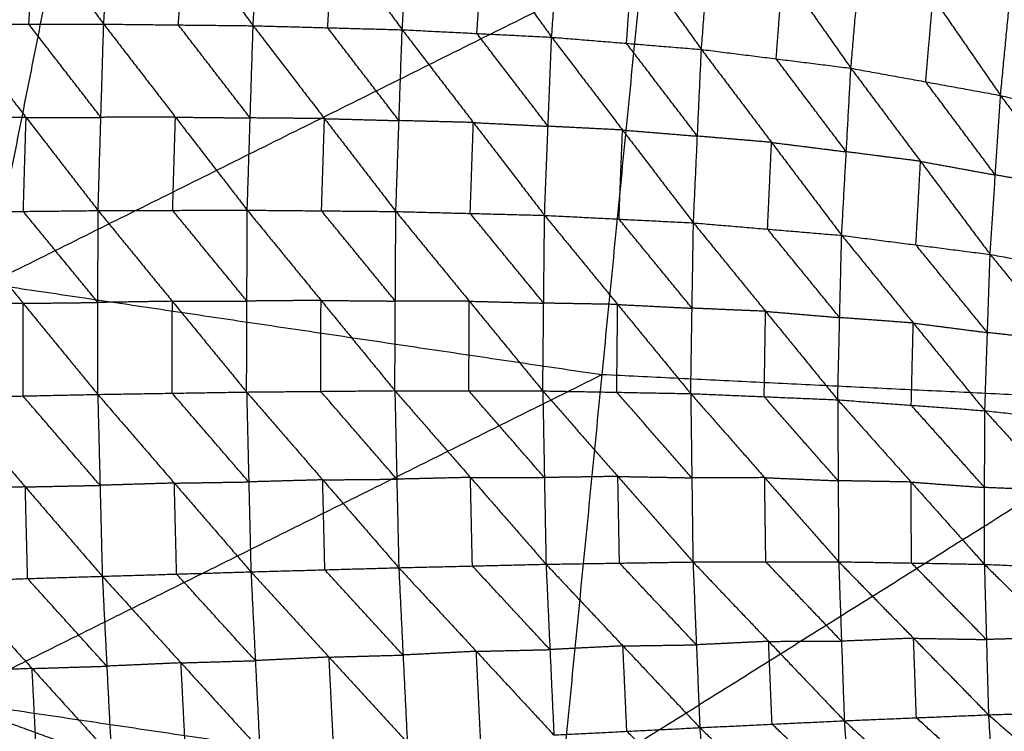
# Model space of a CAD drawing. Header units: millimetres. Extents: x -106 to 110, y -96 to 120.
# Tile 439 of 656: x -12.26 to -4.47, y -87.03 to -81.41. Entities that reach past the tile are written whole.
import ezdxf

# ---------------------------------------------------------------- set-up
doc = ezdxf.new("R2010")
doc.units = ezdxf.units.MM
doc.header["$MEASUREMENT"] = 0
doc.layers.add('Default', color=7, linetype='Continuous', true_color=0x000000)

msp = doc.modelspace()

# ---------------------------------------------------------------- linework, layer by layer
at = {"layer": 'Default'}
for points in [[(-12.6907, -79.9487, 4.2124), (-12.1422, -80.6949, 4.1535), (-11.5937, -81.441, 4.0946)], [(-11.5937, -81.441, 4.0946), (-11.5504, -80.6994, 4.1338), (-11.5071, -79.9577, 4.173)], [(-11.5071, -79.9577, 4.173), (-10.9596, -80.7057, 4.1263), (-10.4121, -81.4536, 4.0795)], [(-10.4121, -81.4536, 4.0795), (-10.3673, -80.7197, 4.1178), (-10.3226, -79.9858, 4.1562)], [(-10.3226, -79.9858, 4.1562), (-9.7782, -80.7356, 4.1243), (-9.2338, -81.4853, 4.0924)], [(-9.2338, -81.4853, 4.0924), (-9.1874, -80.7618, 4.1289), (-9.141, -80.0383, 4.1653)], [(-9.141, -80.0383, 4.1653), (-8.5965, -80.7913, 4.1511), (-8.052, -81.5443, 4.1369)], [(-8.052, -81.5443, 4.1369), (-8.0025, -80.8348, 4.1706), (-7.953, -80.1253, 4.2042)], [(-7.953, -80.1253, 4.2042), (-7.4104, -80.8833, 4.2107), (-6.8678, -81.6413, 4.2173)], [(-11.8578, -80.2471, 9.1165), (-12.1807, -81.8707, 9.8417), (-12.5037, -83.4942, 10.5669)], [(-6.8678, -81.6413, 4.2173), (-6.8149, -80.9503, 4.2475), (-6.762, -80.2594, 4.2777)], [(-6.762, -80.2594, 4.2777), (-6.224, -81.0246, 4.3079), (-5.686, -81.7898, 4.3381)], [(-5.686, -81.7898, 4.3381), (-5.6285, -81.1234, 4.3649), (-5.5709, -80.4569, 4.3917)], [(-5.5709, -80.4569, 4.3917), (-5.037, -81.231, 4.4491), (-4.5031, -82.0051, 4.5064)], [(-12.1851, -81.4421, 4.1145), (-12.1636, -81.0685, 4.134), (-12.1422, -80.6949, 4.1535)], [(-11.0029, -81.4473, 4.087), (-10.9812, -81.0765, 4.1066), (-10.9596, -80.7057, 4.1263)], [(-9.8229, -81.4695, 4.0859), (-9.8005, -81.1025, 4.1051), (-9.7782, -80.7356, 4.1243)], [(-8.6429, -81.5148, 4.1147), (-8.6197, -81.1531, 4.1329), (-8.5965, -80.7913, 4.1511)], [(-4.5031, -82.0051, 4.5064), (-4.4417, -81.3707, 4.5302), (-4.3802, -80.7362, 4.5541)], [(-17.6792, -86.0695, 12.0172), (-12.5037, -83.4942, 10.5669), (-7.3282, -80.919, 9.1165)], [(-7.9772, -87.5087, 12.0172), (-7.6527, -84.2138, 10.5669), (-7.3282, -80.919, 9.1165)], [(-7.4599, -81.5928, 4.1771), (-7.4351, -81.238, 4.1939), (-7.4104, -80.8833, 4.2107)], [(-6.2769, -81.7155, 4.2777), (-6.2504, -81.3701, 4.2928), (-6.224, -81.0246, 4.3079)], [(-5.0945, -81.8975, 4.4223), (-5.0658, -81.5643, 4.4357), (-5.037, -81.231, 4.4491)], [(-7.9772, -87.5087, 12.0172), (-3.079, -84.4385, 10.5669), (1.8192, -81.3684, 9.1165)], [(-12.7764, -81.4432, 4.1344), (-12.1851, -81.4421, 4.1145), (-11.5937, -81.441, 4.0946)], [(-12.7764, -81.4432, 4.1344), (-12.2072, -82.1794, 4.1994), (-11.6379, -82.9155, 4.2643)], [(-11.6158, -82.1783, 4.1794), (-11.9004, -81.8102, 4.147), (-12.1851, -81.4421, 4.1145)], [(-11.6379, -82.9155, 4.2643), (-11.6158, -82.1783, 4.1794), (-11.5937, -81.441, 4.0946)], [(-11.5937, -81.441, 4.0946), (-11.0263, -82.1767, 4.1701), (-10.4588, -82.9124, 4.2457)], [(-11.5937, -81.441, 4.0946), (-11.0029, -81.4473, 4.087), (-10.4121, -81.4536, 4.0795)], [(-10.4354, -82.183, 4.1626), (-10.7192, -81.8152, 4.1248), (-11.0029, -81.4473, 4.087)], [(-10.4588, -82.9124, 4.2457), (-10.4354, -82.183, 4.1626), (-10.4121, -81.4536, 4.0795)], [(-10.4121, -81.4536, 4.0795), (-9.8479, -82.1883, 4.1677), (-9.2837, -82.923, 4.2559)], [(-10.4121, -81.4536, 4.0795), (-9.8229, -81.4695, 4.0859), (-9.2338, -81.4853, 4.0924)], [(-9.2587, -82.2042, 4.1742), (-9.5408, -81.8368, 4.13), (-9.8229, -81.4695, 4.0859)], [(-9.2837, -82.923, 4.2559), (-9.2587, -82.2042, 4.1742), (-9.2338, -81.4853, 4.0924)], [(-9.2338, -81.4853, 4.0924), (-8.6709, -82.2194, 4.1953), (-8.108, -82.9535, 4.2983)], [(-9.2338, -81.4853, 4.0924), (-8.6429, -81.5148, 4.1147), (-8.052, -81.5443, 4.1369)], [(-8.08, -82.2489, 4.2176), (-8.3614, -81.8819, 4.1661), (-8.6429, -81.5148, 4.1147)], [(-8.108, -82.9535, 4.2983), (-8.08, -82.2489, 4.2176), (-8.052, -81.5443, 4.1369)], [(-8.052, -81.5443, 4.1369), (-7.4915, -82.2786, 4.2565), (-6.9309, -83.0129, 4.3761)], [(-8.052, -81.5443, 4.1369), (-7.4599, -81.5928, 4.1771), (-6.8678, -81.6413, 4.2173)], [(-6.8994, -82.3271, 4.2967), (-7.1796, -81.9599, 4.2369), (-7.4599, -81.5928, 4.1771)], [(-6.9309, -83.0129, 4.3761), (-6.8994, -82.3271, 4.2967), (-6.8678, -81.6413, 4.2173)], [(-6.8678, -81.6413, 4.2173), (-6.3133, -82.3766, 4.3553), (-5.7588, -83.1119, 4.4933)], [(-6.8678, -81.6413, 4.2173), (-6.2769, -81.7155, 4.2777), (-5.686, -81.7898, 4.3381)], [(-5.7224, -82.4509, 4.4157), (-5.9996, -82.0832, 4.3467), (-6.2769, -81.7155, 4.2777)], [(-5.7588, -83.1119, 4.4933), (-5.7224, -82.4509, 4.4157), (-5.686, -81.7898, 4.3381)], [(-5.686, -81.7898, 4.3381), (-5.1355, -82.5263, 4.4968), (-4.5851, -83.2628, 4.6555)], [(-5.686, -81.7898, 4.3381), (-5.0945, -81.8975, 4.4223), (-4.5031, -82.0051, 4.5064)], [(-4.5441, -82.634, 4.581), (-4.8193, -82.2657, 4.5016), (-5.0945, -81.8975, 4.4223)], [(-4.5851, -83.2628, 4.6555), (-4.5441, -82.634, 4.581), (-4.5031, -82.0051, 4.5064)], [(-4.5031, -82.0051, 4.5064), (-3.959, -82.7385, 4.6862), (-3.415, -83.4719, 4.8659)], [(-4.5031, -82.0051, 4.5064), (-3.9151, -82.1493, 4.6159), (-3.3272, -82.2935, 4.7255)], [(-12.2072, -82.1794, 4.1994), (-12.5027, -82.1828, 4.2105), (-12.7982, -82.1862, 4.2216)], [(-12.229, -82.9223, 4.2865), (-12.2181, -82.5509, 4.2429), (-12.2072, -82.1794, 4.1994)], [(-12.2072, -82.1794, 4.1994), (-11.9115, -82.1788, 4.1894), (-11.6158, -82.1783, 4.1794)], [(-11.0263, -82.1767, 4.1701), (-11.321, -82.1775, 4.1748), (-11.6158, -82.1783, 4.1794)], [(-11.0484, -82.914, 4.255), (-11.0373, -82.5453, 4.2126), (-11.0263, -82.1767, 4.1701)], [(-11.0263, -82.1767, 4.1701), (-10.7308, -82.1799, 4.1663), (-10.4354, -82.183, 4.1626)], [(-9.8479, -82.1883, 4.1677), (-10.1417, -82.1857, 4.1651), (-10.4354, -82.183, 4.1626)], [(-9.8713, -82.9177, 4.2508), (-9.8596, -82.553, 4.2093), (-9.8479, -82.1883, 4.1677)], [(-9.8479, -82.1883, 4.1677), (-9.5533, -82.1962, 4.1709), (-9.2587, -82.2042, 4.1742)], [(-8.6709, -82.2194, 4.1953), (-8.9648, -82.2118, 4.1848), (-9.2587, -82.2042, 4.1742)], [(-8.6958, -82.9383, 4.2771), (-8.6833, -82.5789, 4.2362), (-8.6709, -82.2194, 4.1953)], [(-8.6709, -82.2194, 4.1953), (-8.3754, -82.2342, 4.2065), (-8.08, -82.2489, 4.2176)], [(-7.4915, -82.2786, 4.2565), (-7.7857, -82.2638, 4.2371), (-8.08, -82.2489, 4.2176)], [(-7.5194, -82.9832, 4.3372), (-7.5055, -82.6309, 4.2969), (-7.4915, -82.2786, 4.2565)], [(-7.4915, -82.2786, 4.2565), (-7.1954, -82.3028, 4.2766), (-6.8994, -82.3271, 4.2967)], [(-6.3133, -82.3766, 4.3553), (-6.6063, -82.3518, 4.326), (-6.8994, -82.3271, 4.2967)], [(-6.3449, -83.0624, 4.4347), (-6.3291, -82.7195, 4.395), (-6.3133, -82.3766, 4.3553)], [(-6.3133, -82.3766, 4.3553), (-6.0179, -82.4137, 4.3855), (-5.7224, -82.4509, 4.4157)], [(-5.1355, -82.5263, 4.4968), (-5.429, -82.4886, 4.4562), (-5.7224, -82.4509, 4.4157)], [(-5.1719, -83.1873, 4.5744), (-5.1537, -82.8568, 4.5356), (-5.1355, -82.5263, 4.4968)], [(-5.1355, -82.5263, 4.4968), (-4.8398, -82.5801, 4.5389), (-4.5441, -82.634, 4.581)], [(-3.959, -82.7385, 4.6862), (-4.2516, -82.6862, 4.6336), (-4.5441, -82.634, 4.581)], [(-12.82, -82.9291, 4.3087), (-12.229, -82.9223, 4.2865), (-11.6379, -82.9155, 4.2643)], [(-12.82, -82.9291, 4.3087), (-12.2303, -83.6494, 4.4874), (-11.6406, -84.3697, 4.666)], [(-11.6393, -83.6426, 4.4652), (-11.9341, -83.2825, 4.3758), (-12.229, -82.9223, 4.2865)], [(-11.6406, -84.3697, 4.666), (-11.6393, -83.6426, 4.4652), (-11.6379, -82.9155, 4.2643)], [(-11.6379, -82.9155, 4.2643), (-11.0484, -82.914, 4.255), (-10.4588, -82.9124, 4.2457)], [(-11.6379, -82.9155, 4.2643), (-11.0508, -83.6332, 4.452), (-10.4637, -84.3508, 4.6397)], [(-10.4613, -83.6316, 4.4427), (-10.7548, -83.2728, 4.3488), (-11.0484, -82.914, 4.255)], [(-10.4637, -84.3508, 4.6397), (-10.4613, -83.6316, 4.4427), (-10.4588, -82.9124, 4.2457)], [(-10.4588, -82.9124, 4.2457), (-9.8753, -83.6263, 4.4438), (-9.2917, -84.3402, 4.6419)], [(-10.4588, -82.9124, 4.2457), (-9.8713, -82.9177, 4.2508), (-9.2837, -82.923, 4.2559)], [(-9.2877, -83.6316, 4.4489), (-9.5795, -83.2747, 4.3499), (-9.8713, -82.9177, 4.2508)], [(-9.2917, -84.3402, 4.6419), (-9.2877, -83.6316, 4.4489), (-9.2837, -82.923, 4.2559)], [(-9.2837, -82.923, 4.2559), (-8.7028, -83.6325, 4.4656), (-8.1219, -84.3421, 4.6752)], [(-9.2837, -82.923, 4.2559), (-8.6958, -82.9383, 4.2771), (-8.108, -82.9535, 4.2983)], [(-8.1149, -83.6478, 4.4867), (-8.4054, -83.293, 4.3819), (-8.6958, -82.9383, 4.2771)], [(-8.1219, -84.3421, 4.6752), (-8.1149, -83.6478, 4.4867), (-8.108, -82.9535, 4.2983)], [(-8.108, -82.9535, 4.2983), (-7.5302, -83.6585, 4.5203), (-6.9525, -84.3634, 4.7423)], [(-8.108, -82.9535, 4.2983), (-7.5194, -82.9832, 4.3372), (-6.9309, -83.0129, 4.3761)], [(-6.9417, -83.6881, 4.5592), (-7.2306, -83.3357, 4.4482), (-7.5194, -82.9832, 4.3372)], [(-6.9525, -84.3634, 4.7423), (-6.9417, -83.6881, 4.5592), (-6.9309, -83.0129, 4.3761)], [(-6.9309, -83.0129, 4.3761), (-6.3607, -83.7127, 4.6111), (-5.7904, -84.4125, 4.8461)], [(-6.9309, -83.0129, 4.3761), (-6.3449, -83.0624, 4.4347), (-5.7588, -83.1119, 4.4933)], [(-5.7746, -83.7622, 4.6697), (-6.0597, -83.4123, 4.5522), (-6.3449, -83.0624, 4.4347)], [(-5.7904, -84.4125, 4.8461), (-5.7746, -83.7622, 4.6697), (-5.7588, -83.1119, 4.4933)], [(-5.7588, -83.1119, 4.4933), (-5.1929, -83.8052, 4.7422), (-4.627, -84.4986, 4.9911)], [(-5.7588, -83.1119, 4.4933), (-5.1719, -83.1873, 4.5744), (-4.5851, -83.2628, 4.6555)], [(-4.606, -83.8807, 4.8233), (-4.889, -83.534, 4.6988), (-5.1719, -83.1873, 4.5744)], [(-4.627, -84.4986, 4.9911), (-4.606, -83.8807, 4.8233), (-4.5851, -83.2628, 4.6555)], [(-4.5851, -83.2628, 4.6555), (-4.0252, -83.9454, 4.918), (-3.4654, -84.6281, 5.1805)], [(-4.5851, -83.2628, 4.6555), (-4, -83.3673, 4.7607), (-3.415, -83.4719, 4.8659)], [(-12.5037, -83.4942, 10.5669), (-10.0782, -83.854, 10.5669), (-7.6527, -84.2138, 10.5669)], [(-12.2303, -83.6494, 4.4874), (-12.5257, -83.6556, 4.5003), (-12.821, -83.6618, 4.5133)], [(-12.2313, -84.3821, 4.692), (-12.2308, -84.0158, 4.5897), (-12.2303, -83.6494, 4.4874)], [(-12.2303, -83.6494, 4.4874), (-11.9348, -83.646, 4.4763), (-11.6393, -83.6426, 4.4652)], [(-11.0508, -83.6332, 4.452), (-11.345, -83.6379, 4.4586), (-11.6393, -83.6426, 4.4652)], [(-11.0521, -84.3602, 4.6529), (-11.0515, -83.9967, 4.5524), (-11.0508, -83.6332, 4.452)], [(-11.0508, -83.6332, 4.452), (-10.756, -83.6324, 4.4473), (-10.4613, -83.6316, 4.4427)], [(-9.8753, -83.6263, 4.4438), (-10.1683, -83.629, 4.4432), (-10.4613, -83.6316, 4.4427)], [(-9.8777, -84.3455, 4.6408), (-9.8765, -83.9859, 4.5423), (-9.8753, -83.6263, 4.4438)], [(-9.8753, -83.6263, 4.4438), (-9.5815, -83.629, 4.4463), (-9.2877, -83.6316, 4.4489)], [(-8.7028, -83.6325, 4.4656), (-8.9953, -83.6321, 4.4572), (-9.2877, -83.6316, 4.4489)], [(-8.7068, -84.3411, 4.6585), (-8.7048, -83.9868, 4.562), (-8.7028, -83.6325, 4.4656)], [(-8.7028, -83.6325, 4.4656), (-8.4089, -83.6402, 4.4761), (-8.1149, -83.6478, 4.4867)], [(-7.5302, -83.6585, 4.5203), (-7.8226, -83.6531, 4.5035), (-8.1149, -83.6478, 4.4867)], [(-7.5372, -84.3527, 4.7088), (-7.5337, -84.0056, 4.6145), (-7.5302, -83.6585, 4.5203)], [(-7.5302, -83.6585, 4.5203), (-7.236, -83.6733, 4.5398), (-6.9417, -83.6881, 4.5592)], [(-6.3607, -83.7127, 4.6111), (-6.6512, -83.7004, 4.5852), (-6.9417, -83.6881, 4.5592)], [(-6.3714, -84.3879, 4.7942), (-6.366, -84.0503, 4.7026), (-6.3607, -83.7127, 4.6111)], [(-6.3607, -83.7127, 4.6111), (-6.0676, -83.7374, 4.6404), (-5.7746, -83.7622, 4.6697)], [(-5.1929, -83.8052, 4.7422), (-5.4838, -83.7837, 4.7059), (-5.7746, -83.7622, 4.6697)], [(-5.2087, -84.4555, 4.9186), (-5.2008, -84.1304, 4.8304), (-5.1929, -83.8052, 4.7422)], [(-5.1929, -83.8052, 4.7422), (-4.8995, -83.843, 4.7827), (-4.606, -83.8807, 4.8233)], [(-4.0252, -83.9454, 4.918), (-4.3156, -83.9131, 4.8706), (-4.606, -83.8807, 4.8233)], [(-7.6527, -84.2138, 10.5669), (-10.2404, -85.5015, 11.292), (-12.8282, -86.7891, 12.0172)], [(-3.079, -84.4385, 10.5669), (-5.3658, -84.3262, 10.5669), (-7.6527, -84.2138, 10.5669)], [(-12.822, -84.3946, 4.718), (-12.2313, -84.3821, 4.692), (-11.6406, -84.3697, 4.666)], [(-11.6226, -85.089, 4.9661), (-11.9269, -84.7355, 4.829), (-12.2313, -84.3821, 4.692)], [(-11.6406, -84.3697, 4.666), (-11.0521, -84.3602, 4.6529), (-10.4637, -84.3508, 4.6397)], [(-11.6406, -84.3697, 4.666), (-11.6226, -85.089, 4.9661), (-11.6046, -85.8083, 5.2661)], [(-11.6406, -84.3697, 4.666), (-11.0351, -85.0714, 4.9477), (-10.4296, -85.7731, 5.2294)], [(-10.4466, -85.062, 4.9345), (-10.7494, -84.7111, 4.7937), (-11.0521, -84.3602, 4.6529)], [(-10.4637, -84.3508, 4.6397), (-9.8777, -84.3455, 4.6408), (-9.2917, -84.3402, 4.6419)], [(-10.4637, -84.3508, 4.6397), (-10.4466, -85.062, 4.9345), (-10.4296, -85.7731, 5.2294)], [(-10.4637, -84.3508, 4.6397), (-9.8621, -85.0457, 4.9296), (-9.2606, -85.7406, 5.2195)], [(-9.2761, -85.0404, 4.9307), (-9.5769, -84.693, 4.7857), (-9.8777, -84.3455, 4.6408)], [(-9.2917, -84.3402, 4.6419), (-9.2761, -85.0404, 4.9307), (-9.2606, -85.7406, 5.2195)], [(-9.2917, -84.3402, 4.6419), (-8.7068, -84.3411, 4.6585), (-8.1219, -84.3421, 4.6752)], [(-9.2917, -84.3402, 4.6419), (-8.6941, -85.0266, 4.9401), (-8.0964, -85.7129, 5.2384)], [(-8.1092, -85.0275, 4.9568), (-8.408, -84.6843, 4.8077), (-8.7068, -84.3411, 4.6585)], [(-8.1219, -84.3421, 4.6752), (-8.1092, -85.0275, 4.9568), (-8.0964, -85.7129, 5.2384)], [(-8.1219, -84.3421, 4.6752), (-7.5372, -84.3527, 4.7088), (-6.9525, -84.3634, 4.7423)], [(-8.1219, -84.3421, 4.6752), (-7.5284, -85.0187, 4.9817), (-6.9348, -85.6953, 5.2882)], [(-6.9436, -85.0294, 5.0152), (-7.2404, -84.6911, 4.862), (-7.5372, -84.3527, 4.7088)], [(-6.9525, -84.3634, 4.7423), (-6.9436, -85.0294, 5.0152), (-6.9348, -85.6953, 5.2882)], [(-6.9525, -84.3634, 4.7423), (-6.3714, -84.3879, 4.7942), (-5.7904, -84.4125, 4.8461)], [(-6.9525, -84.3634, 4.7423), (-6.3676, -85.0283, 5.0563), (-5.7827, -85.6932, 5.3703)], [(-12.822, -84.3946, 4.718), (-12.2133, -85.1014, 4.992), (-11.6046, -85.8083, 5.2661)], [(-5.7865, -85.0528, 5.1082), (-6.079, -84.7204, 4.9512), (-6.3714, -84.3879, 4.7942)], [(-5.7904, -84.4125, 4.8461), (-5.7865, -85.0528, 5.1082), (-5.7827, -85.6932, 5.3703)], [(-5.7904, -84.4125, 4.8461), (-5.2106, -85.063, 5.1673), (-4.6308, -85.7135, 5.4885)], [(-5.7904, -84.4125, 4.8461), (-5.2087, -84.4555, 4.9186), (-4.627, -84.4986, 4.9911)], [(-4.6289, -85.1061, 5.2398), (-4.9188, -84.7808, 5.0792), (-5.2087, -84.4555, 4.9186)], [(-4.6308, -85.7135, 5.4885), (-4.6289, -85.1061, 5.2398), (-4.627, -84.4986, 4.9911)], [(-4.627, -84.4986, 4.9911), (-4.0534, -85.1306, 5.3185), (-3.4798, -85.7627, 5.6459)], [(-4.627, -84.4986, 4.9911), (-4.0462, -84.5634, 5.0858), (-3.4654, -84.6281, 5.1805)], [(-11.0351, -85.0714, 4.9477), (-11.3288, -85.0802, 4.9569), (-11.6226, -85.089, 4.9661)], [(-11.0351, -85.0714, 4.9477), (-10.7409, -85.0667, 4.9411), (-10.4466, -85.062, 4.9345)], [(-11.0171, -85.7907, 5.2477), (-11.0261, -85.431, 5.0977), (-11.0351, -85.0714, 4.9477)], [(-9.8621, -85.0457, 4.9296), (-10.1544, -85.0538, 4.9321), (-10.4466, -85.062, 4.9345)], [(-9.8621, -85.0457, 4.9296), (-9.5691, -85.043, 4.9301), (-9.2761, -85.0404, 4.9307)], [(-9.8451, -85.7568, 5.2244), (-9.8536, -85.4013, 5.077), (-9.8621, -85.0457, 4.9296)], [(-8.6941, -85.0266, 4.9401), (-8.9851, -85.0335, 4.9354), (-9.2761, -85.0404, 4.9307)], [(-8.6785, -85.7267, 5.2289), (-8.6863, -85.3766, 5.0845), (-8.6941, -85.0266, 4.9401)], [(-8.6941, -85.0266, 4.9401), (-8.4016, -85.027, 4.9485), (-8.1092, -85.0275, 4.9568)], [(-7.5284, -85.0187, 4.9817), (-7.8188, -85.0231, 4.9692), (-8.1092, -85.0275, 4.9568)], [(-7.5156, -85.7041, 5.2633), (-7.522, -85.3614, 5.1225), (-7.5284, -85.0187, 4.9817)], [(-7.5284, -85.0187, 4.9817), (-7.236, -85.024, 4.9985), (-6.9436, -85.0294, 5.0152)], [(-6.3676, -85.0283, 5.0563), (-6.6556, -85.0288, 5.0358), (-6.9436, -85.0294, 5.0152)], [(-6.3587, -85.6943, 5.3292), (-6.3632, -85.3613, 5.1928), (-6.3676, -85.0283, 5.0563)], [(-6.3676, -85.0283, 5.0563), (-6.0771, -85.0406, 5.0822), (-5.7865, -85.0528, 5.1082)], [(-5.2106, -85.063, 5.1673), (-5.4986, -85.0579, 5.1377), (-5.7865, -85.0528, 5.1082)], [(-5.2067, -85.7034, 5.4294), (-5.2087, -85.3832, 5.2983), (-5.2106, -85.063, 5.1673)], [(-5.2106, -85.063, 5.1673), (-4.9197, -85.0845, 5.2035), (-4.6289, -85.1061, 5.2398)], [(-12.2133, -85.1014, 4.992), (-12.5086, -85.1106, 5.0073), (-12.8038, -85.1197, 5.0226)], [(-12.2133, -85.1014, 4.992), (-11.9179, -85.0952, 4.9791), (-11.6226, -85.089, 4.9661)], [(-12.1951, -85.8265, 5.2967), (-12.2042, -85.464, 5.1444), (-12.2133, -85.1014, 4.992)], [(-4.0534, -85.1306, 5.3185), (-4.3412, -85.1183, 5.2791), (-4.6289, -85.1061, 5.2398)], [(-8.0964, -85.7129, 5.2384), (-7.5156, -85.7041, 5.2633), (-6.9348, -85.6953, 5.2882)], [(-6.9076, -86.3505, 5.6386), (-7.2116, -86.0273, 5.451), (-7.5156, -85.7041, 5.2633)], [(-6.9348, -85.6953, 5.2882), (-6.3587, -85.6943, 5.3292), (-5.7827, -85.6932, 5.3703)], [(-6.9348, -85.6953, 5.2882), (-6.9076, -86.3505, 5.6386), (-6.8805, -87.0056, 5.9891)], [(-6.9348, -85.6953, 5.2882), (-6.3365, -86.3231, 5.6654), (-5.7382, -86.9508, 6.0425)], [(-5.7604, -86.322, 5.7064), (-6.0596, -86.0081, 5.5178), (-6.3587, -85.6943, 5.3292)], [(-5.7827, -85.6932, 5.3703), (-5.7604, -86.322, 5.7064), (-5.7382, -86.9508, 6.0425)], [(-5.7827, -85.6932, 5.3703), (-5.2067, -85.7034, 5.4294), (-4.6308, -85.7135, 5.4885)], [(-5.7827, -85.6932, 5.3703), (-5.1905, -86.2985, 5.7478), (-4.5982, -86.9039, 6.1254)], [(-4.6145, -86.3087, 5.8069), (-4.9106, -86.006, 5.6182), (-5.2067, -85.7034, 5.4294)], [(-11.6046, -85.8083, 5.2661), (-11.0171, -85.7907, 5.2477), (-10.4296, -85.7731, 5.2294)], [(-10.4296, -85.7731, 5.2294), (-9.8451, -85.7568, 5.2244), (-9.2606, -85.7406, 5.2195)], [(-10.4296, -85.7731, 5.2294), (-10.3947, -86.4756, 5.6082), (-10.3598, -87.178, 5.987)], [(-10.4296, -85.7731, 5.2294), (-9.8115, -86.4477, 5.5957), (-9.1934, -87.1223, 5.9621)], [(-9.227, -86.4314, 5.5908), (-9.536, -86.0941, 5.4076), (-9.8451, -85.7568, 5.2244)], [(-9.2606, -85.7406, 5.2195), (-8.6785, -85.7267, 5.2289), (-8.0964, -85.7129, 5.2384)], [(-9.2606, -85.7406, 5.2195), (-9.227, -86.4314, 5.5908), (-9.1934, -87.1223, 5.9621)], [(-9.2606, -85.7406, 5.2195), (-8.6475, -86.4021, 5.591), (-8.0344, -87.0637, 5.9624)], [(-8.0654, -86.3883, 5.6004), (-8.372, -86.0575, 5.4147), (-8.6785, -85.7267, 5.2289)], [(-8.0964, -85.7129, 5.2384), (-8.0654, -86.3883, 5.6004), (-8.0344, -87.0637, 5.9624)], [(-8.0964, -85.7129, 5.2384), (-7.4884, -86.3593, 5.6138), (-6.8805, -87.0056, 5.9891)], [(-4.6308, -85.7135, 5.4885), (-4.6145, -86.3087, 5.8069), (-4.5982, -86.9039, 6.1254)], [(-4.6308, -85.7135, 5.4885), (-4.0553, -85.7381, 5.5672), (-3.4798, -85.7627, 5.6459)], [(-4.6308, -85.7135, 5.4885), (-4.0453, -86.2925, 5.8647), (-3.4599, -86.8714, 6.2409)], [(-12.7856, -85.8448, 5.3273), (-12.1951, -85.8265, 5.2967), (-11.6046, -85.8083, 5.2661)], [(-12.7856, -85.8448, 5.3273), (-12.1595, -86.5376, 5.6816), (-11.5333, -87.2305, 6.0359)], [(-11.569, -86.5194, 5.651), (-11.882, -86.1729, 5.4739), (-12.1951, -85.8265, 5.2967)], [(-11.6046, -85.8083, 5.2661), (-11.569, -86.5194, 5.651), (-11.5333, -87.2305, 6.0359)], [(-11.6046, -85.8083, 5.2661), (-10.9822, -86.4931, 5.6266), (-10.3598, -87.178, 5.987)], [(-10.3947, -86.4756, 5.6082), (-10.7059, -86.1331, 5.428), (-11.0171, -85.7907, 5.2477)], [(-17.6792, -86.0695, 12.0172), (-12.8282, -86.7891, 12.0172), (-7.9772, -87.5087, 12.0172)], [(-6.3365, -86.3231, 5.6654), (-6.6221, -86.3368, 5.652), (-6.9076, -86.3505, 5.6386)], [(-6.3365, -86.3231, 5.6654), (-6.0485, -86.3226, 5.6859), (-5.7604, -86.322, 5.7064)], [(-6.3093, -86.9782, 6.0158), (-6.3229, -86.6507, 5.8406), (-6.3365, -86.3231, 5.6654)], [(-5.1905, -86.2985, 5.7478), (-5.4755, -86.3103, 5.7271), (-5.7604, -86.322, 5.7064)], [(-5.1682, -86.9274, 6.084), (-5.1793, -86.613, 5.9159), (-5.1905, -86.2985, 5.7478)], [(-5.1905, -86.2985, 5.7478), (-4.9025, -86.3036, 5.7774), (-4.6145, -86.3087, 5.8069)], [(-4.0453, -86.2925, 5.8647), (-4.3299, -86.3006, 5.8358), (-4.6145, -86.3087, 5.8069)], [(-8.6475, -86.4021, 5.591), (-8.9372, -86.4168, 5.5909), (-9.227, -86.4314, 5.5908)], [(-8.6475, -86.4021, 5.591), (-8.3565, -86.3952, 5.5957), (-8.0654, -86.3883, 5.6004)], [(-8.6139, -87.093, 5.9623), (-8.6307, -86.7476, 5.7766), (-8.6475, -86.4021, 5.591)], [(-7.4884, -86.3593, 5.6138), (-7.7769, -86.3738, 5.6071), (-8.0654, -86.3883, 5.6004)], [(-7.4884, -86.3593, 5.6138), (-7.198, -86.3549, 5.6262), (-6.9076, -86.3505, 5.6386)], [(-7.4574, -87.0347, 5.9758), (-7.4729, -86.697, 5.7948), (-7.4884, -86.3593, 5.6138)], [(-10.9822, -86.4931, 5.6266), (-10.6884, -86.4844, 5.6174), (-10.3947, -86.4756, 5.6082)], [(-9.8115, -86.4477, 5.5957), (-10.1031, -86.4616, 5.602), (-10.3947, -86.4756, 5.6082)], [(-9.8115, -86.4477, 5.5957), (-9.5192, -86.4396, 5.5933), (-9.227, -86.4314, 5.5908)], [(-9.7766, -87.1502, 5.9746), (-9.794, -86.7989, 5.7851), (-9.8115, -86.4477, 5.5957)], [(-12.1595, -86.5376, 5.6816), (-12.4546, -86.5499, 5.6994), (-12.7498, -86.5622, 5.7172)], [(-12.1595, -86.5376, 5.6816), (-11.8642, -86.5285, 5.6663), (-11.569, -86.5194, 5.651)], [(-12.1237, -87.255, 6.0715), (-12.1416, -86.8963, 5.8765), (-12.1595, -86.5376, 5.6816)], [(-10.9822, -86.4931, 5.6266), (-11.2756, -86.5063, 5.6388), (-11.569, -86.5194, 5.651)], [(-10.9465, -87.2043, 6.0115), (-10.9644, -86.8487, 5.819), (-10.9822, -86.4931, 5.6266)], [(-12.8282, -86.7891, 12.0172), (-11.7526, -87.1831, 12.1189), (-10.677, -87.577, 12.2207)], [(-4.5982, -86.9039, 6.1254), (-4.029, -86.8876, 6.1831), (-3.4599, -86.8714, 6.2409)], [(-6.8805, -87.0056, 5.9891), (-6.3093, -86.9782, 6.0158), (-5.7382, -86.9508, 6.0425)], [(-5.7382, -86.9508, 6.0425), (-5.1682, -86.9274, 6.084), (-4.5982, -86.9039, 6.1254)], [(-5.7382, -86.9508, 6.0425), (-5.698, -87.5612, 6.4602), (-5.6578, -88.1717, 6.8779)], [(-5.7382, -86.9508, 6.0425), (-5.1343, -87.5038, 6.4789), (-4.5304, -88.0567, 6.9153)], [(-4.5643, -87.4803, 6.5204), (-4.8663, -87.2038, 6.3022), (-5.1682, -86.9274, 6.084)], [(-4.5982, -86.9039, 6.1254), (-4.5643, -87.4803, 6.5204), (-4.5304, -88.0567, 6.9153)], [(-4.5982, -86.9039, 6.1254), (-4.0023, -87.4231, 6.5515), (-3.4063, -87.9423, 6.9775)], [(-8.0344, -87.0637, 5.9624), (-7.4574, -87.0347, 5.9758), (-6.8805, -87.0056, 5.9891)], [(-6.8805, -87.0056, 5.9891), (-6.8354, -87.6428, 6.4254), (-6.7904, -88.2801, 6.8617)], [(-6.8805, -87.0056, 5.9891), (-6.2691, -87.5886, 6.4335), (-5.6578, -88.1717, 6.8779)], [(-5.698, -87.5612, 6.4602), (-6.0036, -87.2697, 6.238), (-6.3093, -86.9782, 6.0158)], [(-6.8354, -87.6428, 6.4254), (-7.1464, -87.3388, 6.2006), (-7.4574, -87.0347, 5.9758)]]:
    msp.add_open_spline(points, degree=2, dxfattribs=at)

doc.saveas('drawing.dxf')
